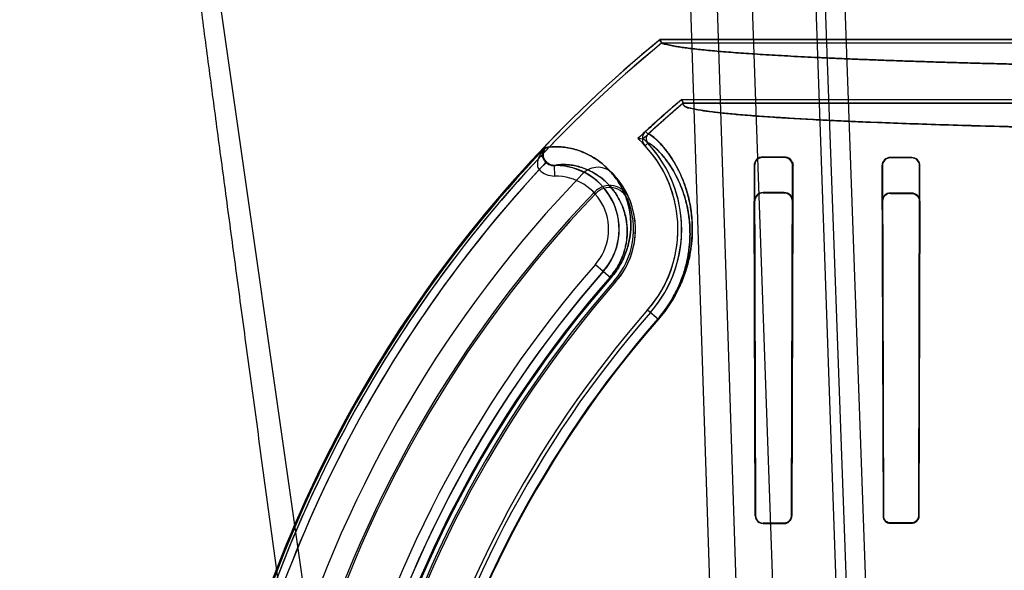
# Model space of a CAD drawing. Header units: millimetres. Extents: x 0 to 297, y 0 to 210.
# Tile 429 of 455: x 242.098 to 242.469, y 160.77 to 160.977. Entities that reach past the tile are written whole.
import ezdxf

# ---------------------------------------------------------------- set-up
doc = ezdxf.new("R2010")
doc.units = ezdxf.units.MM
doc.header["$LTSCALE"] = 16.335
doc.layers.get('0').update_dxf_attribs({"linetype": 'CONTINUOUS'})
for name, color, linetype in [('AXES_REF', 7, 'CONTINUOUS'), ('INTFCLR_1', 7, 'CONTINUOUS'), ('INTFCLR_144815', 7, 'CONTINUOUS'), ('INTFCLR_72935', 7, 'CONTINUOUS')]:
    doc.layers.add(name, color=color, linetype=linetype)

msp = doc.modelspace()

# ---------------------------------------------------------------- linework, layer by layer
at = {"color": 7, "linetype": 'Continuous'}
for centre, radius in [((241.4302422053, 154.539298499), 7.756662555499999), ((241.4302422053, 154.539298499), 7.756), ((241.4302422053, 154.539298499), 7.706331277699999), ((241.4302422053, 161.177698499), 0.684)]:
    msp.add_circle(centre, radius, dxfattribs=at)
msp.add_arc((241.4302422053, 154.539298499), 7.68, 278.2771290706, 261.7228709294, dxfattribs=at)
at = {"layer": 'AXES_REF', "color": 9, "linetype": 'Continuous'}
msp.add_arc((241.4302422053, 154.539298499), 7.075609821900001, 94.4118118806, 85.5881881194, dxfattribs=at)
at = {"layer": 'INTFCLR_1', "color": 6, "linetype": 'Continuous'}
for p, q in [((242.5437513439, 160.9695526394), (242.3397094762, 160.9695526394)), ((242.3402141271, 160.9681420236), (242.3397094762, 160.9695526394)), ((242.5092970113, 160.9681420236), (242.3402141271, 160.9681420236)), ((242.3478761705, 160.9469486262), (242.5092970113, 160.9469486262)), ((242.3478761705, 160.9469486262), (242.348394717, 160.9455380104)), ((242.348394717, 160.9455380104), (242.9445370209, 160.9455380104)), ((242.3864658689, 160.9252594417), (242.3784658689, 160.9253003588)), ((242.3864658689, 160.9250735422), (242.3784658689, 160.9251049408)), ((242.4344658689, 160.9250735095), (242.4264658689, 160.9250991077)), ((242.4344658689, 160.9249220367), (242.4264658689, 160.9249436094)), ((242.3750823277, 160.9219128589), (242.375570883, 160.7900254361)), ((242.3752766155, 160.9219128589), (242.3756897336, 160.7900254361)), ((242.3892069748, 160.7900254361), (242.389600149, 160.9219128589)), ((242.3893215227, 160.7900254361), (242.3897769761, 160.9219128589)), ((242.4232847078, 160.9219128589), (242.4236949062, 160.7900254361)), ((242.4234391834, 160.9219128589), (242.4238027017, 160.7900254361)), ((242.4371031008, 160.7900254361), (242.437455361, 160.9219128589)), ((242.4372082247, 160.7900254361), (242.4376022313, 160.9219128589)), ((242.3784658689, 160.787262), (242.3864658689, 160.7872826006)), ((242.3784658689, 160.7871450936), (242.3864658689, 160.7871678)), ((242.4264658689, 160.7873722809), (242.4344658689, 160.7873877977)), ((242.4264658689, 160.787265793), (242.4344658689, 160.7872826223))]:
    msp.add_line(p, q, dxfattribs=at)
at = {"layer": 'INTFCLR_1', "color": 9, "linetype": 'Continuous'}
for p, q in [((242.3342400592, 160.9348992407), (242.3351947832, 160.9338608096)), ((242.3340303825, 160.9294966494), (242.3350626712, 160.9304580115)), ((242.295617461, 160.9264899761), (242.2956222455, 160.9265222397)), ((242.2963977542, 160.9287820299), (242.2966831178, 160.9287820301)), ((242.2969904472, 160.9233129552), (242.2941309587, 160.9205222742)), ((242.3784658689, 160.9251049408), (242.3784658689, 160.9253003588)), ((242.3864658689, 160.9252594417), (242.3864658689, 160.9250735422)), ((242.4264658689, 160.9249436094), (242.4264658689, 160.9250991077)), ((242.4344658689, 160.9250735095), (242.4344658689, 160.9249220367)), ((242.2999951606, 160.9180931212), (242.2999458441, 160.922092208)), ((242.3750823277, 160.9219128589), (242.3752766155, 160.9219128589)), ((242.389600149, 160.9219128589), (242.3897769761, 160.9219128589)), ((242.4232847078, 160.9219128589), (242.4234391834, 160.9219128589)), ((242.437455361, 160.9219128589), (242.4376022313, 160.9219128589)), ((242.3153509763, 160.8848151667), (242.3211555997, 160.8797397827)), ((242.3350030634, 160.8676319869), (242.3390326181, 160.8641086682)), ((242.3756897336, 160.7900254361), (242.375570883, 160.7900254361)), ((242.3893215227, 160.7900254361), (242.3892069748, 160.7900254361)), ((242.4238027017, 160.7900254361), (242.4236949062, 160.7900254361)), ((242.4372082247, 160.7900254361), (242.4371031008, 160.7900254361)), ((242.3784658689, 160.7871450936), (242.3784658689, 160.787262)), ((242.3864658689, 160.7872826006), (242.3864658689, 160.7871678)), ((242.4264658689, 160.787265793), (242.4264658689, 160.7873722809)), ((242.4344658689, 160.7873877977), (242.4344658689, 160.7872826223))]:
    msp.add_line(p, q, dxfattribs=at)
at = {"layer": 'INTFCLR_1', "color": 6, "linetype": 'Continuous'}
for centre, radius, start, end in [((242.6464658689, 160.595298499), 0.4839066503, 129.3396669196, 162.9347323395), ((242.6464658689, 160.595298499), 0.4824960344, 129.3995060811, 162.9347321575), ((242.6464658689, 160.595298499), 0.4613172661, 130.3349249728, 132.5951472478), ((242.6464658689, 160.595298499), 0.4599066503, 130.3994272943, 132.5951472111), ((242.3368191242, 160.9320937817), 0.0038107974, 132.5924038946, 222.9624927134), ((242.3368191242, 160.9320937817), 0.0024001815, 132.591589, 222.9624867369), ((242.3002426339, 160.8980254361), 0.04758473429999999, 318.8345507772, 42.96685853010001), ((242.3002426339, 160.8980254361), 0.04617411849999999, 318.8345500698, 42.9669915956), ((242.3784477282, 160.9219349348), 0.0033654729, 89.6911592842, 180.375834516), ((242.3784529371, 160.9219286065), 0.0031763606, 89.7667317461, 180.2840592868), ((242.4264553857, 160.921928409), 0.003170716, 89.8105638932, 180.280996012), ((242.426457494, 160.9219252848), 0.0030183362, 89.8410225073, 180.2358762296), ((242.4344560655, 160.9219273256), 0.0031461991, 359.7365440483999, 89.8214672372), ((242.434457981, 160.9219246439), 0.0029974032, 359.7747281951, 89.84922011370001), ((242.6464658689, 160.595298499), 0.4794897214, 137.2913519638, 169.1014109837), ((242.6464658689, 160.595298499), 0.4664960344, 136.0726226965, 162.934732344), ((242.3162479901, 160.9133783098), 0.008, 42.29570308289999, 136.072621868), ((242.3368191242, 160.9320937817), 0.0198107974, 222.2957028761, 222.9661258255), ((242.3002426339, 160.8980254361), 0.0301741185, 318.8345509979, 42.96699183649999), ((242.6464658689, 160.595298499), 0.4297325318, 138.8345507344, 166.0686236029), ((242.6464658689, 160.595298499), 0.4137325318, 138.8345508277, 166.0686237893), ((242.6464658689, 160.595298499), 0.4123219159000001, 138.8345507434, 166.0686235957), ((242.3864579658, 160.7900313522), 0.002863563, 270.1581317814, 359.8816290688)]:
    msp.add_arc(centre, radius, start, end, dxfattribs=at)
at = {"layer": 'INTFCLR_1', "color": 9, "linetype": 'Continuous'}
for centre, radius, start, end in [((242.646465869, 160.5952984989), 0.4834862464, 136.3898582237, 175.7650415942), ((242.2998901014, 160.9261339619), 0.0080413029, 224.2570395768, 270.7486548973), ((242.300242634, 160.8980254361), 0.0240686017, 318.8345507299, 90.70656214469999), ((242.3002426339, 160.8980254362), 0.0200692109, 318.8345507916, 90.7064764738), ((242.6464658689, 160.595298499), 0.4398374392, 138.8345507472, 166.0686236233), ((242.646465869, 160.595298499), 0.4358380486, 138.8345507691, 166.0686236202), ((242.6464658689, 160.595298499), 0.4325542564, 138.8345507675, 166.0686236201), ((242.6464658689, 160.595298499), 0.4321268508, 138.8345501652, 166.0686229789), ((242.6464658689, 160.595298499), 0.408648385, 138.8345507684, 166.0686236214), ((242.6464658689, 160.595298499), 0.4083798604, 138.8345501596, 166.0686229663)]:
    msp.add_arc(centre, radius, start, end, dxfattribs=at)
at = {"layer": 'INTFCLR_1', "color": 6, "linetype": 'Continuous'}
for points, knots in [([(242.3397094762, 160.9695526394), (242.339350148, 160.9692581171), (242.3405413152, 160.9677797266), (242.3419749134, 160.9677724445), (242.3436212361, 160.9673035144), (242.345222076, 160.9670244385), (242.3470911, 160.9667092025), (242.3492172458, 160.9664076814), (242.3516019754, 160.9661040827), (242.3542422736, 160.9658039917), (242.3571362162, 160.9655061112), (242.3602812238, 160.9652112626), (242.3636746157, 160.9649195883), (242.3673134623, 160.9646314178), (242.3711946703, 160.9643470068), (242.3753148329, 160.9640666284), (242.379670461, 160.9637905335), (242.3842576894, 160.9635189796), (242.3890726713, 160.9632522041), (242.3941110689, 160.9629904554), (242.3993686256, 160.9627339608), (242.4048406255, 160.9624829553), (242.410522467, 160.9622376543), (242.4164090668, 160.9619982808), (242.4224954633, 160.9617650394), (242.4287762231, 160.9615381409), (242.4352460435, 160.961317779), (242.441899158, 160.9611041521), (242.448729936, 160.9608974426), (242.4557323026, 160.9606978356), (242.4629003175, 160.9605055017), (242.4702276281, 160.9603206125), (242.477707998, 160.9601433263), (242.4853348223, 160.9599738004), (242.4931015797, 160.9598121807), (242.5010014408, 160.9596586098), (242.5090276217, 160.9595132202), (242.5171730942, 160.9593761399), (242.5254308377, 160.9592474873), (242.5337936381, 160.9591273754), (242.5422542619, 160.9590159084), (242.5479265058, 160.9589477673), (242.550777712, 160.9589151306)], [0, 0, 0, 0, 0.006565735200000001, 0.0159534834, 0.0224452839, 0.0301471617, 0.0390602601, 0.0491818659, 0.0605066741, 0.0730272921, 0.0867346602, 0.1016182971, 0.117666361, 0.1348657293, 0.1532023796, 0.1726615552, 0.1932254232, 0.214878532, 0.2376006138, 0.2613739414, 0.2861759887, 0.3119875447, 0.3387842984, 0.3665452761, 0.3952443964, 0.424859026, 0.4553614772, 0.4867274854, 0.5189278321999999, 0.5519367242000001, 0.5857235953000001, 0.6202611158, 0.6555176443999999, 0.6914642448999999, 0.728068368, 0.7652995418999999, 0.8031244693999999, 0.8415112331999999, 0.8804259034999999, 0.9198352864, 0.9597047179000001, 1, 1, 1, 1]), ([(242.3483947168, 160.9455380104), (242.348035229, 160.9452320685), (242.3493559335, 160.9438032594), (242.3512786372, 160.9437225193), (242.3543956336, 160.9428932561), (242.3584599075, 160.9424004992), (242.3635127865, 160.9417856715), (242.3695500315, 160.9412258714), (242.3765852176, 160.9406592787), (242.3846955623, 160.9401052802), (242.3937564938, 160.939566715), (242.4037304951, 160.9390483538), (242.4145832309, 160.9385512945), (242.426271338, 160.9380778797), (242.4387565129, 160.9376295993), (242.4519891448, 160.9372082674), (242.4659216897, 160.9368154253), (242.4804932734, 160.9364527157), (242.4956578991, 160.9361211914), (242.5113656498, 160.9358219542), (242.5275558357, 160.9355561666), (242.544160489, 160.9353248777), (242.5611254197, 160.9351287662), (242.5783981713, 160.9349684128), (242.5959193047, 160.934844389), (242.6136221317, 160.9347571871), (242.6314351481, 160.934707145), (242.649283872, 160.9346944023), (242.667105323, 160.9347188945), (242.6848406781, 160.9347804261), (242.7024369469, 160.9348787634), (242.7198331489, 160.9350135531), (242.7369681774, 160.9351843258), (242.7537759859, 160.9353904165), (242.7701908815, 160.935630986), (242.7861515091, 160.9359050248), (242.8016080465, 160.9362115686), (242.8165011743, 160.9365493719), (242.8307794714, 160.9369171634), (242.8443927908, 160.9373134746), (242.8573062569, 160.9377372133), (242.8694650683, 160.938186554), (242.8808332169, 160.9386600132), (242.8913650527, 160.9391554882), (242.9010283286, 160.9396713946), (242.9097842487, 160.9402051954), (242.9175984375, 160.9407546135), (242.9243397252, 160.9413071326), (242.9299140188, 160.9418505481), (242.9342519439, 160.9423504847), (242.9375310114, 160.9428223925), (242.9398829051, 160.9432009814), (242.9417523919, 160.9436539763), (242.9431741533, 160.9438649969), (242.9450531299, 160.9450987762), (242.9445370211, 160.9455380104)], [0, 0, 0, 0, 0.0023669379, 0.0057644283, 0.0109069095, 0.0178657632, 0.0265217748, 0.0363438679, 0.0482927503, 0.0619015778, 0.0771073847, 0.0938044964, 0.1119801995, 0.1315814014, 0.1524583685, 0.1746229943, 0.1979653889, 0.222345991, 0.2477097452, 0.2740212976, 0.3011213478, 0.3289007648, 0.3572876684, 0.3861918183, 0.4155127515, 0.4451435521, 0.4749576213, 0.5048303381, 0.5346398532, 0.5643172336, 0.5937587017, 0.6228716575, 0.651547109, 0.6796806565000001, 0.7071549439, 0.7338627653, 0.7597214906, 0.7846716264, 0.8085583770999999, 0.8313387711, 0.8529597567, 0.873343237, 0.8923464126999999, 0.9100106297, 0.9262096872, 0.9408681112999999, 0.9539956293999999, 0.9654859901, 0.9747863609, 0.9820659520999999, 0.9874089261, 0.9913225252, 0.9941844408, 0.9966018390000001, 1, 1, 1, 1]), ([(242.389600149, 160.9219128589), (242.3896030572, 160.922547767), (242.3891240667, 160.9241899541), (242.3874312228, 160.9250698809), (242.3864658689, 160.9250735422)], [0, 0, 0, 0, 0.3967533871, 1, 1, 1, 1]), ([(242.375570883, 160.7900254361), (242.3755719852, 160.7895136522), (242.3759508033, 160.7880259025), (242.3775153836, 160.7871423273), (242.3784658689, 160.7871450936)], [0, 0, 0, 0, 0.3499924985, 1, 1, 1, 1]), ([(242.3864658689, 160.7872826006), (242.3869326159, 160.7872837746), (242.3883398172, 160.7876246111), (242.3892052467, 160.7891062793), (242.3892069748, 160.7900254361)], [0, 0, 0, 0, 0.336781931, 1, 1, 1, 1]), ([(242.4236949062, 160.7900254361), (242.4236958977, 160.789513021), (242.4240800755, 160.7880832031), (242.4255759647, 160.7872638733), (242.4264658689, 160.787265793)], [0, 0, 0, 0, 0.3654053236, 1, 1, 1, 1]), ([(242.4238027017, 160.7900254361), (242.4238035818, 160.789530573), (242.4241749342, 160.7881555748), (242.4256125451, 160.7873705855), (242.4264658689, 160.7873722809)], [0, 0, 0, 0, 0.3670581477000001, 1, 1, 1, 1]), ([(242.4344658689, 160.7873877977), (242.434941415, 160.7873886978), (242.4363014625, 160.7877413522), (242.4371016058, 160.789165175), (242.4371031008, 160.7900254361)], [0, 0, 0, 0, 0.3559990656, 1, 1, 1, 1]), ([(242.4372082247, 160.7900254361), (242.4372073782, 160.7895758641), (242.4368834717, 160.78817213), (242.4354006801, 160.7872845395), (242.4344658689, 160.7872826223)], [0, 0, 0, 0, 0.3247452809, 1, 1, 1, 1])]:
    msp.add_open_spline(points, degree=3, knots=knots, dxfattribs=at)
at = {"layer": 'INTFCLR_1', "color": 9, "linetype": 'Continuous'}
for points, knots in [([(242.3390326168, 160.8641086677), (242.3398575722, 160.8650521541), (242.3414168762, 160.8669715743), (242.3431778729, 160.8694869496), (242.3444469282, 160.8715187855), (242.3455887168, 160.8734935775), (242.3468356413, 160.875915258), (242.3480917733, 160.8787784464), (242.3494156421, 160.8823518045), (242.3503903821, 160.8858158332), (242.35105637, 160.8891304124), (242.3515125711, 160.8921120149), (242.3518182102, 160.895591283), (242.3518488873, 160.8995004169), (242.3516496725, 160.9025412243), (242.3513813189, 160.9048169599), (242.3510641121, 160.9069138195), (242.3505740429, 160.9093735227), (242.3498524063, 160.9121329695), (242.3488045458, 160.9153898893), (242.3473489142, 160.9189626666), (242.3454257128, 160.9226584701), (242.3435024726, 160.9257044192), (242.3416634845, 160.9281797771), (242.3399689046, 160.9301563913), (242.3382296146, 160.9319310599), (242.3367367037, 160.9331920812), (242.3357087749, 160.9338344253), (242.335279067, 160.9339383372), (242.3351947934, 160.9338608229)], [0, 0, 0, 0, 0.04809504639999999, 0.09480444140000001, 0.1177327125, 0.1400101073, 0.1823284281, 0.2221844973, 0.2599202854, 0.3285029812, 0.3599833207, 0.3896225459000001, 0.444218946, 0.4938451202, 0.5395034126, 0.5610557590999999, 0.5817683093, 0.620874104, 0.6572382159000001, 0.691163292, 0.7521164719, 0.8050229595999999, 0.8508547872, 0.8901840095, 0.9233355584, 0.9504662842, 0.9862062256, 0.9956059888, 1, 1, 1, 1]), ([(242.33883047, 160.8642854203), (242.3396144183, 160.8651820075), (242.341096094, 160.8670061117), (242.342769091, 160.8693967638), (242.3439744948, 160.8713279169), (242.3450588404, 160.8732048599), (242.3462427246, 160.875506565), (242.3474348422, 160.8782278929), (242.3486905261, 160.88162405), (242.3496140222, 160.8849161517), (242.3502437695, 160.8880659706), (242.3506742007, 160.8908990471), (242.3509606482, 160.8942046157), (242.3509847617, 160.8979179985), (242.3507911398, 160.9008060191), (242.3505326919, 160.9029670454), (242.3502279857, 160.9049578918), (242.3497582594, 160.9072928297), (242.3490676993, 160.9099117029), (242.3480660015, 160.9130017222), (242.3466757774, 160.9163899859), (242.3448401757, 160.9198927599), (242.3430052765, 160.9227772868), (242.3412508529, 160.9251193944), (242.3396344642, 160.9269868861), (242.3379727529, 160.928663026), (242.3365489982, 160.9298454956), (242.3355562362, 160.9304496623), (242.3351442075, 160.9305338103), (242.3350626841, 160.9304580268)], [0, 0, 0, 0, 0.04811611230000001, 0.09484560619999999, 0.1177835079, 0.1400700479, 0.1824050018, 0.2222756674, 0.2600241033, 0.3286261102, 0.3601135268, 0.3897582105, 0.4443611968, 0.4939890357, 0.5396447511, 0.5611944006, 0.5819033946, 0.6209997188, 0.6573516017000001, 0.6912620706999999, 0.7521804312, 0.8050471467, 0.8508368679, 0.8901243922, 0.9232376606, 0.9503374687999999, 0.9860740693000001, 0.9955031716, 1, 1, 1, 1]), ([(242.2963977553, 160.9287820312), (242.2961301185, 160.9284884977), (242.2951356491, 160.9273003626), (242.2943309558, 160.9259401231), (242.2939240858, 160.9248615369)], [0, 0, 0, 0, 0.2562763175, 1, 1, 1, 1]), ([(242.2969904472, 160.9233129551), (242.2967635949, 160.9235449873), (242.2960164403, 160.9244514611), (242.2956390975, 160.9256451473), (242.2956150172, 160.9264910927)], [0, 0, 0, 0, 0.2771643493, 1, 1, 1, 1]), ([(242.3211555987, 160.8797397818), (242.3218964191, 160.8805870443), (242.3229290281, 160.8819093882), (242.3241358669, 160.8837495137), (242.3251739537, 160.8855313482), (242.3265926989, 160.8884461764), (242.3276877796, 160.8917623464), (242.3284365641, 160.8955348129), (242.3287392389, 160.8988503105), (242.3286266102, 160.901968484), (242.3283452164, 160.9042371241), (242.3279782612, 160.9062819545), (242.3273665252, 160.9086426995), (242.3261485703, 160.9119910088), (242.3242725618, 160.9156118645), (242.3219779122, 160.9187098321), (242.320034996, 160.9207999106), (242.3181254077, 160.922586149), (242.314841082, 160.9251009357), (242.3100516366, 160.9275540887), (242.3052898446, 160.9287918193), (242.3019215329, 160.9291406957), (242.2993962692, 160.9291671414), (242.2976730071, 160.9289997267), (242.2966831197, 160.9287820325)], [0, 0, 0, 0, 0.0477307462, 0.0709604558, 0.09329584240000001, 0.1351456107, 0.20825863, 0.2405480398, 0.2981645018, 0.3489782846, 0.372553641, 0.3950705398, 0.4370496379, 0.4757878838, 0.546002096, 0.6091272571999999, 0.6386360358, 0.6669381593, 0.7199357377, 0.8136227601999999, 0.8929395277, 0.9270784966, 0.9570158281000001, 1, 1, 1, 1]), ([(242.2939240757, 160.92486153), (242.2937149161, 160.9242908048), (242.2933249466, 160.9228732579), (242.2935514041, 160.9211855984), (242.2941309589, 160.9205222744)], [0, 0, 0, 0, 0.4083093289, 1, 1, 1, 1]), ([(242.299945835, 160.9220922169), (242.2996707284, 160.9220883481), (242.298587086, 160.9221745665), (242.2975556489, 160.9227358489), (242.2969904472, 160.9233129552)], [0, 0, 0, 0, 0.2540685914, 1, 1, 1, 1]), ([(242.3208338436, 160.8800211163), (242.3214748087, 160.8807541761), (242.3223679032, 160.8818985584), (242.323410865, 160.8834914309), (242.3243073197, 160.8850337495), (242.3252210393, 160.8869183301), (242.3260433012, 160.8891187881), (242.3266215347, 160.8911928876), (242.3271102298, 160.8936911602), (242.3273620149, 160.8965575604), (242.3272537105, 160.8992518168), (242.3270016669, 160.901210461), (242.3266762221, 160.9029745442), (242.3261374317, 160.9050094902), (242.3250699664, 160.9078918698), (242.3234323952, 160.9110028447), (242.3214354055, 160.9136575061), (242.3197480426, 160.9154433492), (242.3180925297, 160.9169655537), (242.3152515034, 160.9190998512), (242.3111202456, 160.9211620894), (242.3070251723, 160.9221725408), (242.3041384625, 160.9224275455), (242.3020733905, 160.9224146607), (242.3006997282, 160.922257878), (242.2999458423, 160.922092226)], [0, 0, 0, 0, 0.0481660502, 0.07160687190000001, 0.0941443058, 0.1363690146, 0.1750236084, 0.2101880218, 0.2427509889, 0.3008382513, 0.3520457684, 0.3757960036, 0.3984747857, 0.440741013, 0.4797259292, 0.5503361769, 0.6137548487, 0.6433784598, 0.6717761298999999, 0.7249111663, 0.8186933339, 0.8979264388, 0.9319805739, 0.9618202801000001, 1, 1, 1, 1])]:
    msp.add_open_spline(points, degree=3, knots=knots, dxfattribs=at)
for points in [[(242.2956150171, 160.9264910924), (242.2955081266, 160.9260261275), (242.2952266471, 160.9255006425), (242.2947822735, 160.9253270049)], [(242.29561771, 160.9265242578), (242.2956312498, 160.9273203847), (242.2959010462, 160.9281597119), (242.2963977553, 160.9287820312)], [(242.2956177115, 160.9265242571), (242.2956952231, 160.9271463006), (242.2958504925, 160.9278286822), (242.2962816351, 160.9282837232)]]:
    msp.add_open_spline(points, degree=3, dxfattribs=at)
at = {"layer": 'INTFCLR_1', "color": 7, "linetype": 'Continuous'}
for points, knots in [([(242.3864658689, 160.9252594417), (242.3869814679, 160.9252568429), (242.3880741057, 160.924994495), (242.3889171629, 160.9242342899), (242.3892274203, 160.923763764)], [0, 0, 0, 0, 0.4777603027, 1, 1, 1, 1]), ([(242.3897769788, 160.9219128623), (242.389784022, 160.9223619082), (242.3895874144, 160.9233016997), (242.3885758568, 160.9247424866), (242.3872566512, 160.925260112), (242.3864658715, 160.9252594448)], [0, 0, 0, 0, 0.2613279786, 0.5398520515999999, 1, 1, 1, 1]), ([(242.3756897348, 160.7900254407), (242.3756903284, 160.7895290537), (242.3760602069, 160.7881021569), (242.3775592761, 160.7872557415), (242.3784658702, 160.7872620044)], [0, 0, 0, 0, 0.3538034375, 1, 1, 1, 1])]:
    msp.add_open_spline(points, degree=3, knots=knots, dxfattribs=at)
for points in [[(242.3892274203, 160.923763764), (242.3895816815, 160.9232264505), (242.389780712, 160.9225564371), (242.3897769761, 160.9219128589)], [(242.3756897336, 160.7900254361), (242.3756908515, 160.7894523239), (242.3758132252, 160.7887889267), (242.3762267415, 160.7883921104)], [(242.3765414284, 160.7880330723), (242.3768748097, 160.7877131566), (242.3772879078, 160.7873529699), (242.3777499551, 160.7873542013)]]:
    msp.add_open_spline(points, degree=3, dxfattribs=at)
at = {"layer": 'INTFCLR_144815', "color": 9, "linetype": 'Continuous'}
for p, q in [((242.2866105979, 160.1957300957), (242.1415347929, 161.2100770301)), ((242.3625028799, 160.6432286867), (242.3436639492, 161.2100770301)), ((242.372503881, 160.6352984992), (242.3539834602, 161.2100770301)), ((242.3664658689, 161.2100770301), (242.3864233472, 160.6385881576)), ((242.4106199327, 160.6329588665), (242.3904658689, 161.2100770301)), ((242.3936770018, 161.2100770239), (242.4162846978, 160.5859360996)), ((242.423434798, 160.5869578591), (242.4013506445, 161.210077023))]:
    msp.add_line(p, q, dxfattribs=at)
at = {"layer": 'INTFCLR_144815', "color": 7, "linetype": 'Continuous'}
msp.add_open_spline([(242.2087760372, 160.671812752), (242.2072578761, 160.6828142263), (242.2042692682, 160.7045011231), (242.1998796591, 160.7364475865), (242.1956683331, 160.7671909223), (242.1915953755, 160.7970204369), (242.1876213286, 160.8262273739), (242.1837280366, 160.8549518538), (242.1799760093, 160.8827526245), (242.1764072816, 160.9093190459), (242.1730048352, 160.9347771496), (242.1697374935, 160.959364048), (242.1666029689, 160.9831053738), (242.1636625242, 161.0055420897), (242.1609649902, 161.0262958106), (242.1585723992, 161.0448708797), (242.1564558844, 161.0614623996), (242.1546191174, 161.0760089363), (242.1529996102, 161.0889758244), (242.1515767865, 161.100498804), (242.150321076, 161.11079401), (242.1492287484, 161.1198663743), (242.1482569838, 161.1280436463), (242.1473930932, 161.1354156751), (242.1466190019, 161.1421237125), (242.145954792, 161.1479694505), (242.1453563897, 161.1533201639), (242.144814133, 161.1582541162), (242.1443272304, 161.1627702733), (242.1439039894, 161.1667734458), (242.1435227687, 161.1704535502), (242.143178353, 161.1738543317), (242.1428733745, 161.1769405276), (242.1426035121, 161.1797409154), (242.1423624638, 161.1823114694), (242.1421470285, 161.1846798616), (242.1419540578, 161.1868698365), (242.141782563, 161.18888592), (242.1416303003, 161.1907490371), (242.141502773, 161.1923761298), (242.1413928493, 161.1938410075), (242.1412926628, 161.1952409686), (242.141201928, 161.1965835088), (242.1411230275, 161.1978324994), (242.1410426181, 161.1992029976), (242.1409682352, 161.2006214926), (242.1408975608, 161.2022636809), (242.1408479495, 161.2037721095), (242.1408300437, 161.2052764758), (242.1408194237, 161.2066513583), (242.1409588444, 161.208076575), (242.1407706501, 161.2101330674), (242.141534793, 161.2100770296)], degree=3, knots=[0, 0, 0, 0, 0.06138756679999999, 0.121008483, 0.1782451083, 0.2329100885, 0.2874227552, 0.3411757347, 0.393138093, 0.4424863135, 0.4893421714, 0.5351104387, 0.5795865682, 0.6217125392, 0.6601911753, 0.6952689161, 0.7252355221, 0.7526449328, 0.7763141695, 0.7974675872, 0.816822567, 0.8336432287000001, 0.8479777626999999, 0.8623409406, 0.8746713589, 0.8853028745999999, 0.8948614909, 0.9044321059, 0.9127397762, 0.9199694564, 0.9266831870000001, 0.9331906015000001, 0.9388636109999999, 0.9438253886, 0.9487415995, 0.9531348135, 0.9569708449, 0.9608937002, 0.9643190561, 0.9673036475, 0.9699151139, 0.9724390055, 0.9750617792, 0.9773530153, 0.9793565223, 0.9826506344, 0.9852026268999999, 0.9884485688, 0.9909663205, 0.99360072, 0.9957648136, 1, 1, 1, 1], dxfattribs=at)
at = {"layer": 'INTFCLR_72935', "color": 6, "linetype": 'Continuous'}
for p, q in [((242.3397094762, 160.9695526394), (242.543751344, 160.9695526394)), ((242.3397094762, 160.9695526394), (242.3402141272, 160.9681420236)), ((242.5399327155, 160.9681420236), (242.3402141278, 160.9681420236)), ((242.3483947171, 160.9455380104), (242.3478761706, 160.9469486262)), ((242.3478761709, 160.9469486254), (242.5399327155, 160.9469486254)), ((242.9445370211, 160.9455380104), (242.3483947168, 160.9455380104)), ((242.3313116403, 160.9321833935), (242.3326840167, 160.9321848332)), ((242.2996629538, 160.9220254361), (242.3002426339, 160.9220254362)), ((242.3864658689, 160.91184019), (242.3784658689, 160.9118765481)), ((242.3784658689, 160.9116992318), (242.3864658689, 160.9116700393)), ((242.4344658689, 160.9116700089), (242.4264658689, 160.9116938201)), ((242.4264658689, 160.9115478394), (242.4344658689, 160.911527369)), ((242.375570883, 160.7900254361), (242.3751619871, 160.9085700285)), ((242.3756897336, 160.7900254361), (242.3753386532, 160.9085700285)), ((242.3895422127, 160.9085700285), (242.3892069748, 160.7900254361)), ((242.3897055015, 160.9085700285), (242.3893215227, 160.7900254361)), ((242.4233461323, 160.9085700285), (242.4236949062, 160.7900254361)), ((242.4238027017, 160.7900254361), (242.4234913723, 160.9085700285)), ((242.4374052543, 160.9085700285), (242.4371031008, 160.7900254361)), ((242.4375441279, 160.9085700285), (242.4372082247, 160.7900254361)), ((242.3864658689, 160.7872826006), (242.3784658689, 160.787262)), ((242.3784658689, 160.7871450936), (242.3864658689, 160.7871678)), ((242.4344658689, 160.7873877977), (242.4264658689, 160.7873722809)), ((242.4264658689, 160.787265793), (242.4344658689, 160.7872826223))]:
    msp.add_line(p, q, dxfattribs=at)
at = {"layer": 'INTFCLR_72935', "color": 9, "linetype": 'Continuous'}
for p, q in [((242.2963977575, 160.9287820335), (242.2966831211, 160.9287820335)), ((242.2995450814, 160.9220254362), (242.2996629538, 160.9220254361)), ((242.3149496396, 160.9120248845), (242.3154557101, 160.9115413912)), ((242.3784658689, 160.9118765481), (242.3784658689, 160.9116992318)), ((242.3864658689, 160.9116700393), (242.3864658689, 160.91184019)), ((242.4264658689, 160.9116938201), (242.4264658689, 160.9115478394)), ((242.4344658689, 160.911527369), (242.4344658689, 160.9116700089)), ((242.3281269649, 160.9095554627), (242.3274801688, 160.9092880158)), ((242.3753386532, 160.9085700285), (242.3751619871, 160.9085700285)), ((242.3897055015, 160.9085700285), (242.3895422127, 160.9085700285)), ((242.4234913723, 160.9085700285), (242.4233461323, 160.9085700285)), ((242.4375441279, 160.9085700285), (242.4374052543, 160.9085700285)), ((242.3183101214, 160.8822277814), (242.3211555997, 160.8797397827)), ((242.3229580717, 160.8781637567), (242.3224311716, 160.8786244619)), ((242.3350030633, 160.8676319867), (242.3390326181, 160.8641086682)), ((242.375570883, 160.7900254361), (242.3756897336, 160.7900254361)), ((242.3892069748, 160.7900254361), (242.3893215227, 160.7900254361)), ((242.4236949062, 160.7900254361), (242.4238027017, 160.7900254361)), ((242.4371031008, 160.7900254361), (242.4372082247, 160.7900254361)), ((242.3784658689, 160.787262), (242.3784658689, 160.7871450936)), ((242.3864658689, 160.7871678), (242.3864658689, 160.7872826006)), ((242.4264658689, 160.7873722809), (242.4264658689, 160.787265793)), ((242.4344658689, 160.7872826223), (242.4344658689, 160.7873877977))]:
    msp.add_line(p, q, dxfattribs=at)
at = {"layer": 'INTFCLR_72935', "color": 7, "linetype": 'Continuous'}
msp.add_lwpolyline([(242.4264658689, 160.7873722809), (242.4263516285, 160.787374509), (242.4262367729, 160.7873817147), (242.4261215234, 160.7873939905), (242.4260062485, 160.7874113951), (242.4258910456, 160.7874340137), (242.4257757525, 160.7874620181), (242.4256605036, 160.7874955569), (242.4255457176, 160.7875346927), (242.4254316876, 160.7875795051)], dxfattribs=at)
at = {"layer": 'INTFCLR_72935', "color": 6, "linetype": 'Continuous'}
for centre, radius, start, end in [((242.6464658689, 160.595298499), 0.4839066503, 129.3396668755, 163.0859256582), ((242.6464658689, 160.595298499), 0.4824960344, 129.3995060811, 163.1406710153), ((242.6464658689, 160.595298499), 0.4613172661, 130.3349249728, 133.0911961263), ((242.6464658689, 160.595298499), 0.4599066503, 130.3994273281, 132.9037340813), ((242.3002426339, 160.8980254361), 0.04617411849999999, 318.8345500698, 47.7113284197), ((242.3002426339, 160.8980254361), 0.04758473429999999, 318.8345507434, 45.8691424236), ((242.6464658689, 160.595298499), 0.4794897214, 136.8471002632, 169.5793628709), ((242.3002426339, 160.8980254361), 0.024, 318.8345507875, 90.00000010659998), ((242.6464658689, 160.595298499), 0.4584960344, 136.3069930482, 164.1119135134), ((242.6464658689, 160.595298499), 0.4577961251, 136.3069931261, 164.1414215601), ((242.3207340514, 160.9064985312), 0.008, 22.464850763, 136.3069891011), ((242.3207340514, 160.9064985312), 0.007300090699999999, 22.4648411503, 136.3069936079), ((242.3784502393, 160.9085882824), 0.0032883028, 89.72766557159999, 180.318059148), ((242.3784541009, 160.908583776), 0.0031154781, 89.78357792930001, 180.2528253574), ((242.3864515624, 160.9085862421), 0.0032539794, 359.7145128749, 89.74809155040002), ((242.3864549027, 160.9085827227), 0.0030873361, 359.764417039, 89.7964851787), ((242.4264563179, 160.9085836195), 0.0031102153, 89.8240524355, 180.2503705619), ((242.426458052, 160.9085811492), 0.0029667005, 89.84903064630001, 180.2147737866), ((242.4344569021, 160.9085827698), 0.0030872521, 359.763536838, 89.83358491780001), ((242.3002426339, 160.8980254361), 0.0294742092, 318.834550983, 22.4648411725), ((242.3002426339, 160.8980254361), 0.0301741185, 318.8345497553, 22.4648437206), ((242.6464658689, 160.595298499), 0.4359066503, 138.8345507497, 166.0686236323), ((242.6464658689, 160.595298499), 0.4304324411, 138.8345507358, 166.0686236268), ((242.6464658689, 160.595298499), 0.4297325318, 138.8345508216, 166.0686234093), ((242.6464658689, 160.595298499), 0.4137325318, 138.8345508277, 166.0686237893), ((242.6464658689, 160.595298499), 0.4123219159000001, 138.8345507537, 166.068623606), ((242.4264599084, 160.7900307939), 0.0027650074, 180.1110218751, 270.1235133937)]:
    msp.add_arc(centre, radius, start, end, dxfattribs=at)
at = {"layer": 'INTFCLR_72935', "color": 9, "linetype": 'Continuous'}
for centre, radius, start, end in [((242.646465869, 160.5952984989), 0.4834862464, 136.3898582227, 175.7650415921), ((242.6464658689, 160.595298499), 0.4325542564, 138.8345507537, 166.068623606), ((242.6464658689, 160.595298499), 0.4321268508, 138.834550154, 166.0686229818), ((242.6464658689, 160.595298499), 0.408648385, 138.8345507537, 166.068623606), ((242.6464658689, 160.595298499), 0.4083798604, 138.8345501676, 166.0686229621)]:
    msp.add_arc(centre, radius, start, end, dxfattribs=at)
at = {"layer": 'INTFCLR_72935', "color": 6, "linetype": 'Continuous'}
for points, knots in [([(242.550777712, 160.9589151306), (242.547926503, 160.9589477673), (242.5422542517, 160.9590159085), (242.5337936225, 160.9591273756), (242.5254308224, 160.9592474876), (242.5171730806, 160.9593761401), (242.5090276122, 160.9595132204), (242.5010014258, 160.9596586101), (242.4931015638, 160.959812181), (242.4853347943, 160.959973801), (242.4777079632, 160.9601433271), (242.4702275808, 160.9603206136), (242.4629002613, 160.9605055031), (242.4557322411, 160.9606978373), (242.4487298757, 160.9608974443), (242.4418991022, 160.9611041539), (242.4352459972, 160.9613177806), (242.42877618, 160.9615381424), (242.4224954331, 160.9617650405), (242.4164090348, 160.9619982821), (242.4105224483, 160.9622376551), (242.4048405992, 160.9624829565), (242.3993686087, 160.9627339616), (242.3941110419, 160.9629904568), (242.3890726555, 160.9632522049), (242.3842576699, 160.9635189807), (242.3796704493, 160.9637905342), (242.3753148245, 160.9640666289), (242.3711946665, 160.9643470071), (242.3673134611, 160.9646314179), (242.363674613, 160.9649195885), (242.3602812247, 160.9652112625), (242.3571362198, 160.9655061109), (242.354242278, 160.9658039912), (242.3516019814, 160.966104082), (242.3492172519, 160.9664076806), (242.3470911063, 160.9667092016), (242.3452220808, 160.9670244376), (242.3436212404, 160.9673035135), (242.3419749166, 160.9677724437), (242.3405413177, 160.9677797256), (242.3393501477, 160.9692581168), (242.3397094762, 160.9695526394)], [0, 0, 0, 0, 0.0402953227, 0.0801648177, 0.1195741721, 0.1584888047, 0.1968756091, 0.2347004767, 0.2719317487, 0.3085358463, 0.3444825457, 0.3797390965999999, 0.4142766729, 0.4480635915, 0.4810724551, 0.513272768, 0.5446387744, 0.5751411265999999, 0.6047558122, 0.6334547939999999, 0.6612158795, 0.6880124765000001, 0.7138241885, 0.7386261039, 0.7623995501, 0.7851214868, 0.8067746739, 0.8273384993, 0.8467975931, 0.8651343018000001, 0.8823336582, 0.898381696, 0.91326532, 0.9269726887, 0.9394933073, 0.9508180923, 0.9609397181, 0.9698528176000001, 0.9775546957, 0.9840465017, 0.9934342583, 1, 1, 1, 1]), ([(242.9445370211, 160.9455380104), (242.9448965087, 160.9452320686), (242.9435758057, 160.9438032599), (242.9416531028, 160.9437225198), (242.9385361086, 160.9428932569), (242.9344718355, 160.9424004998), (242.929418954, 160.9417856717), (242.9233817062, 160.9412258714), (242.9163465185, 160.9406592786), (242.9082361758, 160.9401052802), (242.899175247, 160.9395667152), (242.8892012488, 160.9390483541), (242.8783485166, 160.9385512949), (242.8666604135, 160.9380778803), (242.8541752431, 160.9376295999), (242.8409426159, 160.9372082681), (242.8270100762, 160.9368154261), (242.8124384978, 160.9364527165), (242.7972738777, 160.9361211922), (242.7815661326, 160.935821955), (242.7653759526, 160.9355561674), (242.748771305, 160.9353248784), (242.7318063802, 160.9351287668), (242.7145336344, 160.9349684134), (242.6970125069, 160.9348443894), (242.6793096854, 160.9347571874), (242.6614966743, 160.9347071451), (242.6436479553, 160.9346944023), (242.6258265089, 160.9347188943), (242.6080911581, 160.9347804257), (242.5904948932, 160.9348787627), (242.5730986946, 160.9350135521), (242.5559636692, 160.9351843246), (242.5391558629, 160.935390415), (242.5227409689, 160.9356309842), (242.5067803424, 160.9359050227), (242.4913238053, 160.9362115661), (242.4764306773, 160.9365493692), (242.4621523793, 160.9369171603), (242.4485390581, 160.9373134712), (242.4356255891, 160.9377372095), (242.4234667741, 160.9381865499), (242.4120986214, 160.9386600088), (242.4015667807, 160.9391554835), (242.3919034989, 160.9396713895), (242.3831475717, 160.94020519), (242.3753333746, 160.9407546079), (242.3685920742, 160.9413071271), (242.3630177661, 160.9418505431), (242.3586798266, 160.9423504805), (242.3554007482, 160.9428223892), (242.3530488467, 160.9432009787), (242.3511793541, 160.9436539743), (242.3497575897, 160.9438649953), (242.3478786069, 160.9450987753), (242.3483947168, 160.9455380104)], [0, 0, 0, 0, 0.0023669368, 0.005764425, 0.0109069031, 0.0178657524, 0.0265217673, 0.0363438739, 0.0482927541, 0.06190157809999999, 0.0771073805, 0.09380448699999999, 0.111980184, 0.1315813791, 0.1524583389, 0.1746229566, 0.1979653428, 0.2223459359, 0.2477096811, 0.2740212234, 0.3011212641, 0.3289006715, 0.3572875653, 0.3861917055, 0.4155126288, 0.4451434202, 0.4749574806, 0.5048301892, 0.5346396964, 0.5643170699, 0.5937585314, 0.6228714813, 0.6515469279, 0.6796804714, 0.7071547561, 0.7338625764, 0.7597213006, 0.7846714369, 0.8085581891, 0.8313385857, 0.8529595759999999, 0.8733430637, 0.892346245, 0.9100104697, 0.9262095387, 0.9408679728, 0.9539955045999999, 0.9654858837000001, 0.9747862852, 0.9820659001, 0.987408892, 0.9913225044, 0.9941844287, 0.9966018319, 1, 1, 1, 1]), ([(242.3351947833, 160.9338608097), (242.3348507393, 160.9335444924), (242.3341777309, 160.9324336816), (242.3345479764, 160.931010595), (242.3350626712, 160.9304580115)], [0, 0, 0, 0, 0.3822925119, 1, 1, 1, 1]), ([(242.2966631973, 160.923244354), (242.2963326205, 160.9235852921), (242.2957476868, 160.9244369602), (242.2953706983, 160.9259249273), (242.295555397, 160.9274854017), (242.2960581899, 160.9283931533), (242.2963977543, 160.9287820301)], [0, 0, 0, 0, 0.2356777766, 0.5020888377, 0.7437885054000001, 1, 1, 1, 1]), ([(242.2966631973, 160.923244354), (242.2970758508, 160.9228187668), (242.2980028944, 160.922213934), (242.2990738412, 160.9220254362), (242.2995450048, 160.9220254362)], [0, 0, 0, 0, 0.5571602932, 1, 1, 1, 1]), ([(242.375570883, 160.7900254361), (242.3755719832, 160.7895145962), (242.3759498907, 160.7880270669), (242.3775145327, 160.7871423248), (242.3784658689, 160.7871450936)], [0, 0, 0, 0, 0.3493691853, 1, 1, 1, 1]), ([(242.3756897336, 160.7900254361), (242.375690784, 160.7894851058), (242.3761028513, 160.7880468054), (242.3775993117, 160.787259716), (242.3784658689, 160.787262)], [0, 0, 0, 0, 0.3840604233, 1, 1, 1, 1]), ([(242.3892069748, 160.7900254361), (242.3892059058, 160.7894568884), (242.3887647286, 160.7880266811), (242.3872917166, 160.7872846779), (242.3864658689, 160.7872826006)], [0, 0, 0, 0, 0.407737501, 1, 1, 1, 1]), ([(242.3864658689, 160.7871678), (242.3869623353, 160.787169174), (242.3884305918, 160.7875342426), (242.3893195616, 160.7890770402), (242.3893215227, 160.7900254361)], [0, 0, 0, 0, 0.3436084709, 1, 1, 1, 1]), ([(242.4371031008, 160.7900254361), (242.4371022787, 160.7895524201), (242.436752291, 160.7881928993), (242.4353284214, 160.7873894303), (242.4344658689, 160.7873877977)], [0, 0, 0, 0, 0.3541682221, 1, 1, 1, 1]), ([(242.4344658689, 160.7872826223), (242.434923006, 160.7872835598), (242.4363284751, 160.7876147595), (242.4372064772, 160.789097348), (242.4372082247, 160.7900254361)], [0, 0, 0, 0, 0.3300092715, 1, 1, 1, 1])]:
    msp.add_open_spline(points, degree=3, knots=knots, dxfattribs=at)
at = {"layer": 'INTFCLR_72935', "color": 9, "linetype": 'Continuous'}
for points, knots in [([(242.3351947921, 160.9338608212), (242.3352781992, 160.9339375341), (242.3357019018, 160.9338370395), (242.3367169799, 160.9332065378), (242.3381928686, 160.9319641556), (242.339922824, 160.9302068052), (242.341271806, 160.9286390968), (242.3424342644, 160.9271422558), (242.3437365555, 160.9253316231), (242.3454023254, 160.9226994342), (242.3473248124, 160.9190133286), (242.3491318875, 160.9145948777), (242.3503705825, 160.9103593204), (242.351037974, 160.9070588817), (242.3513607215, 160.9049684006), (242.3516362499, 160.9026913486), (242.351844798, 160.8996451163), (242.3518248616, 160.8957272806), (242.3515275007, 160.8922394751), (242.3510776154, 160.8892508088), (242.3504195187, 160.8859355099), (242.349454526, 160.8824742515), (242.3483215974, 160.8793919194), (242.3475380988, 160.8775162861), (242.346644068, 160.8755470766), (242.3456279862, 160.873565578), (242.3444833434, 160.8715793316), (242.3432083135, 160.8695318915), (242.3414354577, 160.8669949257), (242.3398631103, 160.8650584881), (242.3390326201, 160.8641086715)], [0, 0, 0, 0, 0.0043487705, 0.0136035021, 0.0487893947, 0.0757234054, 0.1088980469, 0.1278951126, 0.1484732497, 0.1944609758, 0.2473045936, 0.3078098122, 0.3773734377, 0.416283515, 0.4369588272, 0.4585338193, 0.5042910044, 0.5540278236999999, 0.6087469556, 0.6384522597, 0.6699767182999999, 0.7384181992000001, 0.7760529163, 0.7959432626, 0.8164122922, 0.8590365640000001, 0.8813289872, 0.9043739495, 0.9515816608, 1, 1, 1, 1]), ([(242.3350626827, 160.9304580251), (242.335143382, 160.9305330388), (242.335549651, 160.9304519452), (242.3365300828, 160.9298591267), (242.3379376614, 160.9286941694), (242.3395905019, 160.9270344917), (242.3408771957, 160.9255534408), (242.3419861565, 160.9241377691), (242.343228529, 160.9224243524), (242.3448178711, 160.9199315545), (242.3466527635, 160.916438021), (242.3483787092, 160.9122475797), (242.349563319, 160.9082284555), (242.3502029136, 160.9050956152), (242.3505128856, 160.903110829), (242.3507833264, 160.90090659), (242.3509005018, 160.8991997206), (242.3509380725, 160.8980254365)], [0, 0, 0, 0, 0.008799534, 0.0271532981, 0.0967050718, 0.1498886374, 0.2153936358, 0.2529067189, 0.2935443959, 0.3843708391, 0.4887552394, 0.6082954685, 0.7457579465, 0.8226577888, 0.8635222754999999, 0.9061669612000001, 1, 1, 1, 1]), ([(242.2966831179, 160.9287820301), (242.2963296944, 160.928409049), (242.2957610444, 160.9275123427), (242.295492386, 160.9259841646), (242.2958257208, 160.9243292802), (242.2968058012, 160.9229837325), (242.2981918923, 160.922188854), (242.2991161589, 160.9220254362), (242.2995771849, 160.9220254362)], [0, 0, 0, 0, 0.166609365, 0.3343390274, 0.4907925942, 0.7029581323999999, 0.8505128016, 1, 1, 1, 1]), ([(242.2966831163, 160.9287820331), (242.2970939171, 160.9288723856), (242.2980991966, 160.9290350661), (242.2998230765, 160.9291654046), (242.3019407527, 160.9291392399), (242.3053197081, 160.9287870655), (242.3100850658, 160.9275411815), (242.3148673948, 160.9250835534), (242.318691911, 160.9221502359), (242.321051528, 160.9197772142), (242.3228408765, 160.9175455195), (242.32414635, 160.9156360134), (242.3253601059, 160.9135147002), (242.3264547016, 160.9111612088), (242.3273948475, 160.908551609), (242.3281355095, 160.9056534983), (242.3285243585, 160.9030262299), (242.3286707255, 160.9007486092), (242.3286821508, 160.89818394), (242.3284243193, 160.8954472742), (242.3278432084, 160.8925651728), (242.3271655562, 160.8901808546), (242.3262084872, 160.8876517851), (242.3251493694, 160.8854852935), (242.3241137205, 160.8837141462), (242.3229137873, 160.8818894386), (242.3218899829, 160.880579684), (242.3211556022, 160.8797397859)], [0, 0, 0, 0, 0.0178351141, 0.0431121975, 0.0732190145, 0.1075081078, 0.186982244, 0.2805245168, 0.3332847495, 0.3908965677, 0.4219018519, 0.4544838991, 0.4888730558, 0.5254180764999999, 0.5644037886, 0.6063192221, 0.6520528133, 0.6767821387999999, 0.7030450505, 0.7607489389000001, 0.7929145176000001, 0.8276197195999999, 0.8657317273, 0.9074291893, 0.9296975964, 0.9526929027, 1, 1, 1, 1]), ([(242.29966295, 160.9220254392), (242.3000137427, 160.922114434), (242.3008714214, 160.9222762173), (242.302344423, 160.9224180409), (242.3041548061, 160.9224267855), (242.3070508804, 160.9221686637), (242.3111490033, 160.9211514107), (242.315274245, 160.9190851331), (242.3185835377, 160.9165948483), (242.3206305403, 160.9145701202), (242.3221858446, 160.912660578), (242.3233225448, 160.9110234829), (242.324381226, 160.9092019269), (242.3253380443, 160.9071780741), (242.3261623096, 160.9049310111), (242.3268148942, 160.9024324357), (242.3271715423, 160.900098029), (242.3272685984, 160.8985968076), (242.3272864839, 160.8980253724)], [0, 0, 0, 0, 0.0262416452, 0.0631671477, 0.107165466, 0.157315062, 0.273717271, 0.4110082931, 0.4885656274, 0.5733420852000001, 0.6190016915, 0.6670074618, 0.7177009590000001, 0.7715988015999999, 0.829123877, 0.8910008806, 0.9585451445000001, 1, 1, 1, 1]), ([(242.3272864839, 160.8980253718), (242.3273011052, 160.8975582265), (242.3273086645, 160.895913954), (242.3270997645, 160.8936152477), (242.3266043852, 160.8911220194), (242.326023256, 160.889058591), (242.3251996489, 160.8868694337), (242.3242861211, 160.8849939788), (242.3233917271, 160.883460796), (242.3223547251, 160.8818813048), (242.3214692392, 160.8807478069), (242.3208338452, 160.8800211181)], [0, 0, 0, 0, 0.07163397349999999, 0.251931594, 0.3524637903, 0.4609529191, 0.5801110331, 0.7104970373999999, 0.7801352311, 0.8520495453, 1, 1, 1, 1]), ([(242.3509380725, 160.8980254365), (242.3509760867, 160.8968372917), (242.3509632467, 160.8942914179), (242.3506882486, 160.8910201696), (242.3502638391, 160.8881803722), (242.3496416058, 160.8850298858), (242.3487273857, 160.8817404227), (242.347652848, 160.8788109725), (242.3469093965, 160.8770282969), (242.3460608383, 160.8751566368), (242.3450961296, 160.8732732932), (242.3440090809, 160.871385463), (242.3427980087, 160.8694394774), (242.3411137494, 160.867028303), (242.3396196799, 160.8651880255), (242.3388304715, 160.8642854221)], [0, 0, 0, 0, 0.09719199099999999, 0.207940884, 0.2680668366, 0.3318775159, 0.4704222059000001, 0.5466094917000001, 0.5868762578, 0.6283151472, 0.7146082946, 0.7597402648, 0.8063962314, 0.9019721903, 1, 1, 1, 1])]:
    msp.add_open_spline(points, degree=3, knots=knots, dxfattribs=at)
at = {"layer": 'INTFCLR_72935', "color": 7, "linetype": 'Continuous'}
for points in [[(242.4344658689, 160.911527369), (242.4350749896, 160.9115258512), (242.4357858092, 160.9114014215), (242.4362017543, 160.9109564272)], [(242.4366112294, 160.9105928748), (242.4369974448, 160.9101796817), (242.4373660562, 160.9096378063), (242.4373639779, 160.9090722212)]]:
    msp.add_open_spline(points, degree=3, dxfattribs=at)
for points, knots in [([(242.4344658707, 160.9115273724), (242.4349719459, 160.9115310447), (242.4364851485, 160.9111492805), (242.4374154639, 160.9095552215), (242.4374052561, 160.9085700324)], [0, 0, 0, 0, 0.3393536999, 1, 1, 1, 1]), ([(242.42646587, 160.7873722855), (242.4259604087, 160.7873709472), (242.4245832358, 160.7877489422), (242.4237998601, 160.7891819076), (242.4238027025, 160.7900254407)], [0, 0, 0, 0, 0.3746943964, 1, 1, 1, 1]), ([(242.4254316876, 160.7875795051), (242.4249633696, 160.787776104), (242.4241177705, 160.7884638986), (242.4238036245, 160.7895102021), (242.4238027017, 160.7900254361)], [0, 0, 0, 0, 0.4964205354, 1, 1, 1, 1])]:
    msp.add_open_spline(points, degree=3, knots=knots, dxfattribs=at)

doc.saveas('drawing.dxf')
